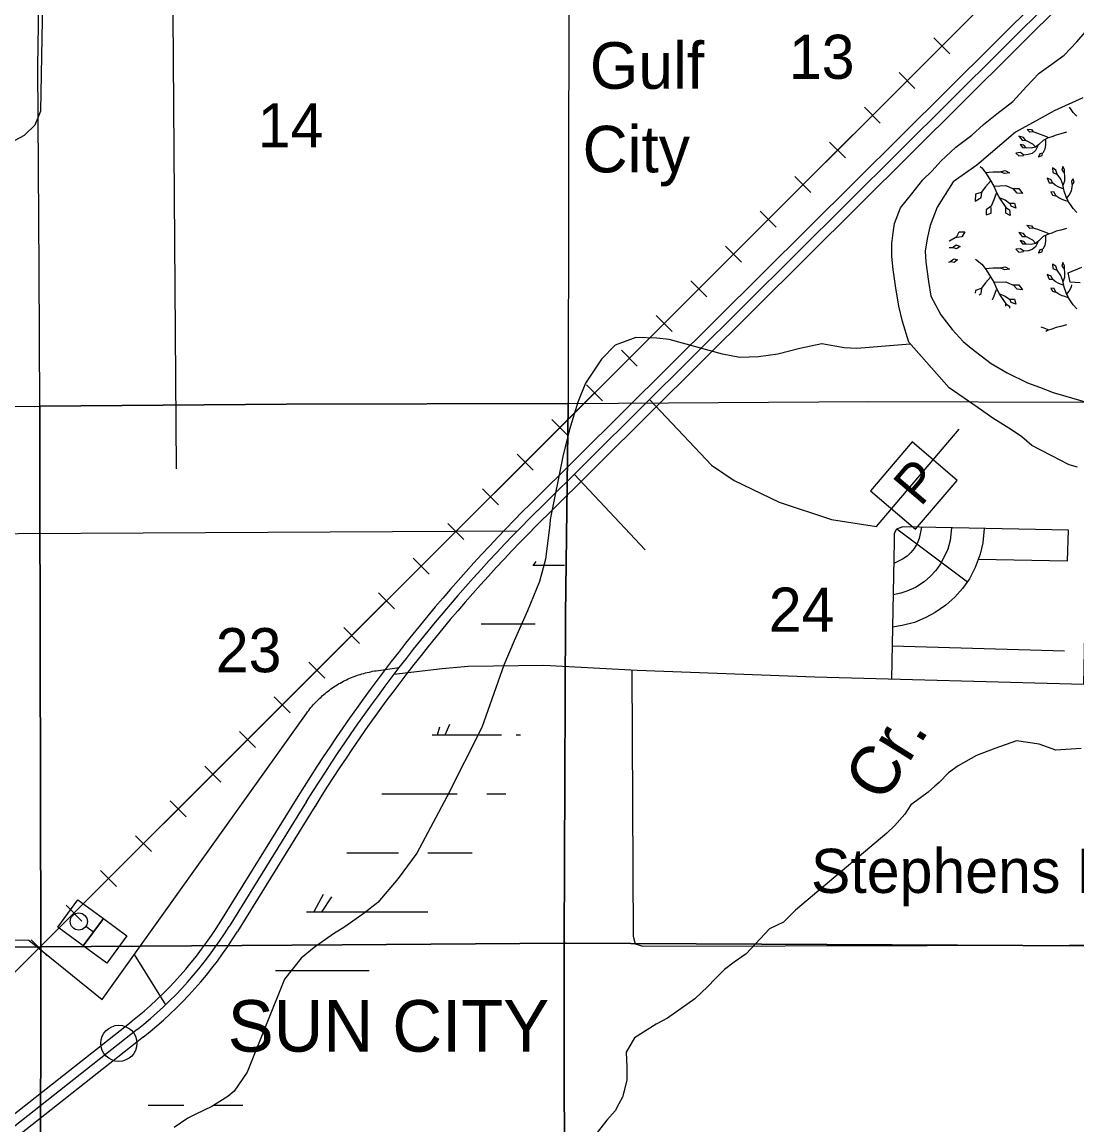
# Model space of a CAD drawing. Extents: x 380424 to 701066, y 1117407 to 1412949.
# Drawn here: x 499000 to 509751, y 1213376 to 1224612 of the extents above; entities that cross this region are included whole.
import ezdxf

# ---------------------------------------------------------------- set-up
doc = ezdxf.new("R2010")
doc.units = 0
for name, color, linetype in [('Communities and Subdivisions Names without Post Office', 7, 'Continuous'), ('Communities Names with Post Office', 7, 'Continuous'), ('Culture', 7, 'Continuous'), ('Lakes and Ponds Text', 7, 'Continuous'), ('Local Roads Improved', 7, 'Continuous'), ('Local Roads Paved', 7, 'Continuous'), ('Local Roads Related Text', 7, 'Continuous'), ('Local Roads Unimproved', 7, 'Continuous'), ('Mangroves', 7, 'Continuous'), ('Narrow Canals', 7, 'Continuous'), ('Narrow River Creek and Branch and Slough', 7, 'Continuous'), ('Railroads', 7, 'Continuous'), ('Section Lines', 7, 'Continuous'), ('Section Numbers', 7, 'Continuous'), ('Swamps', 7, 'Continuous'), ('Town Centers', 7, 'Continuous'), ('US Route Divided Highway Outline and Fill', 7, 'Continuous'), ('US Routes Highway Center Lines', 7, 'Continuous'), ('Wide Rivers and Canals', 7, 'Continuous')]:
    doc.layers.add(name, color=color, linetype=linetype)

msp = doc.modelspace()

# ---------------------------------------------------------------- linework, layer by layer
at = {"layer": 'Culture'}
for p, q in [((499364, 1215392), (499570, 1215671)), ((499570, 1215671), (499830, 1215479)), ((499830, 1215479), (499624, 1215200)), ((499624, 1215200), (499364, 1215392)), ((499727, 1215340), (499649, 1215397))]:
    msp.add_line(p, q, dxfattribs=at)
msp.add_lwpolyline([(499624, 1215200), (499830, 1215479), (500069, 1215303), (499863, 1215024)], close=True, dxfattribs=at)
msp.add_circle((499578, 1215449), 87.5, dxfattribs=at)
at = {"layer": 'Local Roads Improved'}
msp.add_line((504627, 1220006), (505350, 1219237), dxfattribs=at)
at = {"layer": 'Local Roads Paved'}
for p, q in [((507915, 1219449), (508634, 1218910)), ((509625, 1218203), (507867, 1218255))]:
    msp.add_line(p, q, dxfattribs=at)
for points in [[(493892, 1219309), (493904, 1222770), (493916, 1222971), (493987, 1223137), (494106, 1223256), (494236, 1223339), (494355, 1223375), (498801, 1223387), (498931, 1223410), (499026, 1223458), (499133, 1223564), (499192, 1223707), (499228, 1225747), (499287, 1225865), (499358, 1225937), (499453, 1226008), (499590, 1226064)], [(505395, 1220768), (506027, 1220098), (506256, 1219941), (506715, 1219722), (507248, 1219545), (507707, 1219472), (508552, 1220464)], [(504046, 1219425), (495146, 1219377), (494696, 1219373), (493679, 1219292), (487762, 1219276)], [(502790, 1217968), (503282, 1218027), (503545, 1218051), (504316, 1218061), (505269, 1218008), (507078, 1217943), (509820, 1217867), (509852, 1219380), (509860, 1219423), (509884, 1219434), (509954, 1219426), (510066, 1219401), (510248, 1219343)], [(508744, 1219140), (509654, 1219123), (509665, 1219437), (507977, 1219468), (507911, 1219447), (507889, 1219403), (507888, 1219319), (507861, 1217921)], [(508804, 1219453), (508792, 1219305), (508763, 1219191), (508712, 1219054), (508655, 1218940), (508586, 1218843), (508506, 1218752), (508415, 1218672), (508307, 1218597), (508210, 1218546), (508095, 1218495), (507970, 1218466), (507871, 1218449)], [(508473, 1219459), (508458, 1219331), (508434, 1219241), (508395, 1219157), (508359, 1219091), (508314, 1219025), (508260, 1218968), (508194, 1218911), (508107, 1218851), (508017, 1218815), (507957, 1218794), (507877, 1218778)], [(508168, 1219465), (508143, 1219352), (508122, 1219301), (508092, 1219250), (508059, 1219208), (508020, 1219172), (507972, 1219139), (507883, 1219095)], [(495228, 1215270), (499070, 1215259), (499817, 1214656), (501899, 1217569), (501910, 1217584), (501921, 1217599), (501932, 1217614), (501944, 1217628), (501956, 1217643), (501968, 1217656), (501981, 1217670), (501993, 1217684), (502006, 1217697), (502020, 1217710), (502033, 1217723), (502047, 1217736), (502060, 1217749), (502074, 1217761), (502089, 1217773), (502103, 1217784), (502118, 1217796), (502133, 1217807), (502148, 1217818), (502163, 1217829), (502178, 1217839), (502194, 1217849), (502210, 1217859), (502226, 1217869), (502242, 1217878), (502258, 1217887), (502275, 1217896), (502291, 1217904), (502308, 1217912), (502325, 1217920), (502342, 1217928), (502359, 1217935), (502376, 1217942), (502394, 1217948), (502411, 1217955), (502429, 1217961), (502446, 1217966), (502464, 1217972), (502482, 1217977), (502500, 1217982), (502518, 1217986), (502536, 1217990), (502554, 1217994), (502573, 1217998), (502591, 1218001), (502609, 1218004), (502844, 1218037)], [(505216, 1218011), (505227, 1215300), (505250, 1215221), (505328, 1215199), (511123, 1215210), (511224, 1215210), (511246, 1215199), (511348, 1214917), (512441, 1214498)]]:
    msp.add_lwpolyline(points, dxfattribs=at)
at = {"layer": 'Local Roads Related Text'}
for p, q in [((508071, 1220335), (507647, 1219837)), ((508530, 1219943), (508071, 1220335)), ((508107, 1219446), (508530, 1219943)), ((507647, 1219837), (508107, 1219446))]:
    msp.add_line(p, q, dxfattribs=at)
at = {"layer": 'Local Roads Unimproved'}
msp.add_line((500464, 1214601), (500145, 1215114), dxfattribs=at)
at = {"layer": 'Mangroves'}
for points in [[(509691, 1223722), (509676, 1223745)], [(509713, 1223692), (509691, 1223722)], [(509749, 1223652), (509713, 1223692)], [(509329, 1223340), (509300, 1223369), (509229, 1223406), (509206, 1223437), (509160, 1223449), (509192, 1223409), (509229, 1223406)], [(509269, 1223489), (509244, 1223519)], [(509250, 1223522), (509286, 1223517)], [(509306, 1223492), (509269, 1223489)], [(509286, 1223517), (509306, 1223492)], [(509352, 1223477), (509306, 1223492)], [(509406, 1223457), (509352, 1223477)], [(509469, 1223434), (509406, 1223457)], [(509495, 1223443), (509452, 1223429)], [(509538, 1223460), (509495, 1223443)], [(509586, 1223472), (509538, 1223460)], [(509646, 1223489), (509586, 1223472)], [(509352, 1223351), (509329, 1223303), (509295, 1223274), (509255, 1223263), (509209, 1223257), (509174, 1223283), (509129, 1223277), (509160, 1223248), (509206, 1223254)], [(509209, 1223357), (509172, 1223366)], [(509172, 1223366), (509195, 1223334)], [(509195, 1223334), (509235, 1223331)], [(509232, 1223329), (509209, 1223357)], [(509283, 1223326), (509232, 1223329)], [(509329, 1223337), (509283, 1223326)], [(509363, 1223363), (509329, 1223337)], [(509432, 1223417), (509432, 1223360), (509423, 1223317), (509403, 1223277), (509372, 1223271), (509360, 1223240), (509398, 1223251), (509400, 1223274)], [(509406, 1223406), (509363, 1223363)], [(509452, 1223429), (509406, 1223406)], [(508764, 1223140), (508782, 1223126)], [(508782, 1223126), (508827, 1223068)], [(508814, 1223081), (508897, 1223087), (508967, 1223087), (509018, 1223100), (509063, 1223075), (509012, 1223068), (508967, 1223087)], [(509749, 1222672), (509713, 1222712), (509691, 1222742), (509666, 1222781), (509641, 1222833), (509621, 1222890), (509606, 1222956), (509586, 1223010), (509549, 1223064), (509535, 1223104), (509503, 1223127), (509506, 1223081), (509546, 1223064)], [(509609, 1222950), (509626, 1222993), (509629, 1223039), (509624, 1223079), (509624, 1223110), (509606, 1223141), (509598, 1223104), (509618, 1223081)], [(508871, 1222992), (508820, 1222934), (508775, 1222877), (508718, 1222857), (508712, 1222787), (508775, 1222825), (508782, 1222877)], [(508827, 1223068), (508871, 1222998)], [(508871, 1222998), (508903, 1222941)], [(509612, 1222913), (509566, 1222930), (509529, 1222950), (509503, 1222973), (509489, 1223004), (509449, 1223021), (509469, 1222973), (509501, 1222973)], [(509646, 1222815), (509672, 1222850), (509695, 1222893), (509702, 1222931), (509704, 1222956), (509721, 1222981), (509712, 1223016), (509695, 1222996), (509698, 1222956)], [(508903, 1222941), (509025, 1222947), (509095, 1222915), (509159, 1222915), (509197, 1222864), (509140, 1222870), (509101, 1222915)], [(508903, 1222941), (508935, 1222870)], [(509661, 1222784), (509626, 1222795), (509601, 1222804), (509566, 1222821), (509535, 1222841), (509518, 1222878), (509483, 1222881), (509503, 1222850), (509532, 1222841)], [(508929, 1222864), (508903, 1222800), (508878, 1222736), (508827, 1222698), (508827, 1222647), (508878, 1222666), (508878, 1222723)], [(508935, 1222870), (508967, 1222806)], [(508954, 1222825), (509018, 1222800), (509063, 1222768), (509114, 1222768), (509127, 1222717), (509082, 1222736), (509069, 1222762)], [(508967, 1222806), (509025, 1222723)], [(509025, 1222723), (509063, 1222698)], [(509025, 1222666), (509025, 1222723)], [(509069, 1222640), (509025, 1222666)], [(509063, 1222698), (509069, 1222640)], [(509469, 1222454), (509406, 1222477), (509352, 1222497), (509306, 1222512), (509269, 1222509), (509240, 1222543), (509286, 1222537), (509306, 1222512)], [(508452, 1222383), (508528, 1222427)], [(508528, 1222427), (508550, 1222476)], [(508576, 1222423), (508528, 1222418)], [(508550, 1222476), (508607, 1222476)], [(508607, 1222476), (508576, 1222423)], [(509329, 1222360), (509300, 1222389), (509229, 1222426), (509206, 1222457), (509160, 1222469), (509192, 1222429), (509229, 1222426)], [(509646, 1222509), (509586, 1222492), (509538, 1222480), (509495, 1222463), (509452, 1222449), (509406, 1222426), (509363, 1222383), (509329, 1222357), (509283, 1222346), (509232, 1222349), (509209, 1222377), (509172, 1222386), (509195, 1222354), (509235, 1222351)], [(509432, 1222437), (509432, 1222380), (509423, 1222337), (509403, 1222297), (509372, 1222291), (509360, 1222260), (509398, 1222271), (509400, 1222294)], [(508447, 1222316), (508483, 1222316)], [(508449, 1222381), (508452, 1222383)], [(508483, 1222316), (508519, 1222343)], [(508523, 1222303), (508483, 1222316)], [(508519, 1222343), (508559, 1222325)], [(508528, 1222418), (508523, 1222422)], [(508559, 1222325), (508523, 1222303)], [(509352, 1222371), (509329, 1222323), (509295, 1222294), (509255, 1222283), (509209, 1222277), (509174, 1222303), (509129, 1222297), (509160, 1222268), (509206, 1222274)], [(508457, 1222170), (508497, 1222201)], [(508497, 1222201), (508532, 1222188)], [(508442, 1222166), (508457, 1222170)], [(508501, 1222161), (508461, 1222170)], [(508532, 1222188), (508501, 1222161)], [(508718, 1222197), (508782, 1222146)], [(508782, 1222146), (508827, 1222088)], [(508814, 1222101), (508897, 1222107), (508967, 1222107), (509018, 1222120), (509063, 1222095), (509012, 1222088), (508967, 1222107)], [(508827, 1222088), (508871, 1222018)], [(509535, 1222124), (509503, 1222147)], [(509503, 1222147), (509506, 1222101)], [(509506, 1222101), (509546, 1222084)], [(509549, 1222084), (509535, 1222124)], [(509609, 1221970), (509626, 1222013), (509629, 1222059), (509624, 1222099), (509624, 1222130), (509606, 1222161), (509598, 1222124), (509618, 1222101)], [(508871, 1222012), (508820, 1221954)], [(508871, 1222018), (508903, 1221961)], [(509612, 1221933), (509566, 1221950), (509529, 1221970), (509503, 1221993), (509489, 1222024), (509449, 1222041), (509469, 1221993), (509501, 1221993)], [(509586, 1222030), (509549, 1222084)], [(509606, 1221976), (509586, 1222030)], [(509621, 1221910), (509606, 1221976)], [(508718, 1221877), (508715, 1221849)], [(508775, 1221897), (508718, 1221877)], [(508820, 1221954), (508775, 1221897)], [(508775, 1221845), (508782, 1221897)], [(508903, 1221961), (509025, 1221967), (509095, 1221935), (509159, 1221935), (509197, 1221884), (509140, 1221890), (509101, 1221935)], [(508903, 1221961), (508935, 1221890)], [(508929, 1221884), (508903, 1221820)], [(508935, 1221890), (508967, 1221826)], [(509661, 1221804), (509626, 1221815), (509601, 1221824), (509566, 1221841), (509535, 1221861), (509518, 1221898), (509483, 1221901), (509503, 1221870), (509532, 1221861)], [(509641, 1221853), (509621, 1221910)], [(509646, 1221835), (509672, 1221870)], [(509672, 1221870), (509695, 1221913)], [(509695, 1221913), (509699, 1221934)], [(508755, 1221833), (508775, 1221845)], [(508903, 1221820), (508886, 1221778)], [(508954, 1221845), (509018, 1221820)], [(508967, 1221826), (509025, 1221743)], [(509018, 1221820), (509063, 1221788)], [(509063, 1221788), (509114, 1221788)], [(509082, 1221756), (509069, 1221782)], [(509127, 1221737), (509082, 1221756)], [(509114, 1221788), (509127, 1221737)], [(509666, 1221801), (509641, 1221853)], [(509691, 1221762), (509666, 1221801)], [(509713, 1221732), (509691, 1221762)], [(509025, 1221743), (509063, 1221718)], [(509025, 1221719), (509025, 1221743)], [(509063, 1221718), (509065, 1221696)], [(509749, 1221692), (509713, 1221732)], [(509646, 1221529), (509586, 1221512)], [(509406, 1221497), (509387, 1221504)], [(509469, 1221474), (509406, 1221497)], [(509452, 1221469), (509435, 1221460)], [(509495, 1221483), (509452, 1221469)], [(509538, 1221500), (509495, 1221483)], [(509586, 1221512), (509538, 1221500)]]:
    msp.add_lwpolyline(points, dxfattribs=at)
at = {"layer": 'Narrow Canals'}
msp.add_lwpolyline([(500516, 1227470), (500571, 1220059)], dxfattribs=at)
at = {"layer": 'Narrow River Creek and Branch and Slough'}
for points in [[(508052, 1221332), (507506, 1221288), (507379, 1221293), (507152, 1221335), (506926, 1221288), (506704, 1221230), (506504, 1221203), (506314, 1221193), (506140, 1221230), (505596, 1221377), (505470, 1221393), (505254, 1221398), (505043, 1221319), (504906, 1221177), (504742, 1220934), (504663, 1220739), (504579, 1220460), (504510, 1220185), (504383, 1219545), (504378, 1219489), (504336, 1219141), (504273, 1218914), (504151, 1218614), (504014, 1218308), (503909, 1218061), (503687, 1217427), (503329, 1216720), (503023, 1216145), (502833, 1215887), (502627, 1215644), (502485, 1215534), (502289, 1215396), (502173, 1215323), (501978, 1215185), (501846, 1215075), (501674, 1214860), (501293, 1213914), (501161, 1213719), (501098, 1213666), (500934, 1213566), (500771, 1213487), (500691, 1213445), (500549, 1213350)], [(509793, 1217211), (509535, 1217193), (509367, 1217257), (509135, 1217288), (508915, 1217211), (508727, 1217139), (508540, 1217034), (508442, 1216962), (508345, 1216865), (508303, 1216828), (508236, 1216767), (508157, 1216709), (508057, 1216638), (507998, 1216542), (507890, 1216424), (507817, 1216351), (507813, 1216350), (506881, 1215563), (506760, 1215442), (506617, 1215373), (506380, 1215119), (506258, 1215034), (506158, 1214960), (506063, 1214866), (505990, 1214786), (505858, 1214660), (505578, 1214465), (505462, 1214402), (505241, 1214264), (505156, 1214117), (505162, 1213964), (505162, 1213832), (505120, 1213658), (505083, 1213590), (505046, 1213521), (504961, 1213426), (504861, 1213300)]]:
    msp.add_lwpolyline(points, dxfattribs=at)
at = {"layer": 'Railroads'}
for p, q in [((509051, 1225046), (495384, 1211395)), ((508454, 1224288), (508292, 1224450)), ((508100, 1223934), (507938, 1224097)), ((507747, 1223581), (507584, 1223744)), ((507393, 1223228), (507230, 1223390)), ((507039, 1222874), (506877, 1223037)), ((506685, 1222521), (506523, 1222684)), ((506332, 1222167), (506169, 1222330)), ((505978, 1221814), (505815, 1221977)), ((505624, 1221461), (505462, 1221623)), ((505270, 1221107), (505108, 1221270)), ((504917, 1220754), (504754, 1220917)), ((504563, 1220401), (504400, 1220563)), ((504209, 1220047), (504047, 1220210)), ((503855, 1219694), (503693, 1219857)), ((503502, 1219341), (503339, 1219503)), ((503148, 1218987), (502985, 1219150)), ((502794, 1218634), (502632, 1218797)), ((502440, 1218281), (502278, 1218443)), ((502087, 1217927), (501924, 1218090)), ((501733, 1217574), (501570, 1217737)), ((501379, 1217221), (501216, 1217383)), ((501025, 1216867), (500863, 1217030)), ((500672, 1216514), (500509, 1216677)), ((500318, 1216161), (500155, 1216323)), ((499964, 1215807), (499801, 1215970)), ((499610, 1215454), (499448, 1215617)), ((499257, 1215100), (499094, 1215263))]:
    msp.add_line(p, q, dxfattribs=at)
for points in [[(510236, 1226030), (510015, 1225877), (509051, 1225046), (505897, 1221895)], [(505897, 1221895), (501652, 1217655)], [(501652, 1217655), (497406, 1213415)]]:
    msp.add_lwpolyline(points, dxfattribs=at)
at = {"layer": 'Section Lines'}
for points in [[(493891, 1225474), (493879, 1220719), (496780, 1220707), (499125, 1220697), (499180, 1220698), (499175, 1222087), (499159, 1224156), (499191, 1226077), (494759, 1226075)], [(493868, 1217607), (493879, 1220719), (496780, 1220707), (499125, 1220697), (499180, 1220698), (499181, 1219867), (499192, 1215192), (494765, 1215140), (494409, 1215147), (493811, 1215147), (493826, 1216231)]]:
    msp.add_lwpolyline(points, dxfattribs=at)
for points in [[(504578, 1226065), (504571, 1224986), (504567, 1220725), (504560, 1220725), (501696, 1220718), (499180, 1220698), (499175, 1222087), (499159, 1224156), (499191, 1226077), (504568, 1226065)], [(504578, 1226065), (504571, 1224986), (504567, 1220725), (507631, 1220746), (509863, 1220740), (509894, 1223076), (509920, 1226078), (509920, 1226092), (508550, 1226085), (507357, 1226073)], [(509863, 1220740), (509863, 1220734), (509871, 1218813), (509865, 1215200), (504539, 1215228), (504526, 1215229), (504537, 1218570), (504567, 1220710), (504567, 1220725), (507631, 1220746)], [(504567, 1220725), (504567, 1220710), (504537, 1218570), (504526, 1215229), (502262, 1215211), (499192, 1215192), (499181, 1219867), (499180, 1220698), (501696, 1220718), (504560, 1220725)], [(499192, 1215192), (499192, 1215169), (499184, 1209882), (494296, 1209856), (493765, 1209896), (493758, 1209896), (493811, 1215147), (494409, 1215147), (494765, 1215140)], [(504526, 1215229), (504526, 1215208), (504528, 1211810), (504536, 1209875), (499191, 1209882), (499184, 1209882), (499192, 1215169), (499192, 1215192), (502262, 1215211)], [(509865, 1215200), (509865, 1215192), (509873, 1213444), (509853, 1209857), (509853, 1209843), (504536, 1209875), (504528, 1211810), (504526, 1215208), (504526, 1215229), (504539, 1215228)]]:
    msp.add_lwpolyline(points, close=True, dxfattribs=at)
at = {"layer": 'Swamps'}
for p, q in [((503778, 1218480), (504228, 1218480)), ((503311, 1217349), (503359, 1217458)), ((503136, 1216149), (503586, 1216149)), ((502153, 1215699), (502054, 1215550))]:
    msp.add_line(p, q, dxfattribs=at)
for points in [[(504206, 1219080), (504528, 1219080)], [(504213, 1219080), (504239, 1219115)], [(503680, 1218480), (503778, 1218480)], [(503234, 1217349), (503258, 1217432)], [(503181, 1217349), (503886, 1217349)], [(504036, 1217349), (504080, 1217349)], [(502665, 1216749), (503436, 1216749)], [(503736, 1216749), (503931, 1216749)], [(502311, 1216149), (502836, 1216149)], [(502068, 1215723), (501974, 1215548)], [(501900, 1215549), (503137, 1215549)], [(501901, 1215550), (501901, 1215549)], [(501583, 1214949), (502536, 1214949)], [(500286, 1213577), (500650, 1213577)], [(500950, 1213577), (501249, 1213577)]]:
    msp.add_lwpolyline(points, dxfattribs=at)
at = {"layer": 'Town Centers'}
msp.add_circle((499987, 1214208), 184, dxfattribs=at)
at = {"layer": 'US Route Divided Highway Outline and Fill'}
for p, q in [((504182, 1219705), (509549, 1225033)), ((509690, 1224892), (504323, 1219563)), ((501025, 1215451), (501813, 1216724)), ((501983, 1216619), (501195, 1215346))]:
    msp.add_line(p, q, dxfattribs=at)
for points in [[(493735, 1209683), (495873, 1211286), (497172, 1212113), (500111, 1214427)], [(500234, 1214270), (497288, 1211949), (495987, 1211122), (493855, 1209523)]]:
    msp.add_lwpolyline(points, dxfattribs=at)
for centre, radius, start, end in [((515632, 1208172), 16252, 134.7926, 148.2503), ((515632, 1208172), 16052, 134.7926, 148.2503), ((497668, 1217528), 3947, 308.2231, 328.2503), ((497668, 1217528), 4147, 308.2231, 328.2503)]:
    msp.add_arc(centre, radius, start, end, dxfattribs=at)
at = {"layer": 'US Routes Highway Center Lines'}
for p, q in [((509620, 1224963), (504253, 1219634)), ((501898, 1216671), (501110, 1215398))]:
    msp.add_line(p, q, dxfattribs=at)
msp.add_lwpolyline([(500172, 1214348), (497230, 1212031), (495930, 1211204), (493795, 1209603)], dxfattribs=at)
for centre, radius, start, end in [((515632, 1208172), 16152, 134.7926, 148.2503), ((497668, 1217528), 4047, 308.2231, 328.2503)]:
    msp.add_arc(centre, radius, start, end, dxfattribs=at)
at = {"layer": 'Wide Rivers and Canals'}
for points in [[(509758, 1220076), (509673, 1220101), (509487, 1220196), (509292, 1220297), (509188, 1220385), (509085, 1220459), (508892, 1220575), (508743, 1220682), (508449, 1220887), (508036, 1221350), (507973, 1221563), (507935, 1221717), (507902, 1221924), (507877, 1222091), (507864, 1222225), (507864, 1222357), (507879, 1222464), (507892, 1222560), (507953, 1222721), (508069, 1222863), (508180, 1223006), (508275, 1223095), (508365, 1223196), (508518, 1223338), (508681, 1223459), (508797, 1223570), (508934, 1223676), (509098, 1223802), (509235, 1223955), (509367, 1224092), (509486, 1224176), (509622, 1224273), (509748, 1224410), (509900, 1224583)], [(509810, 1223839), (509520, 1223707), (509367, 1223623), (509124, 1223491), (508729, 1223153), (508491, 1222985), (508327, 1222727), (508254, 1222540), (508228, 1222419), (508203, 1222280), (508211, 1222165), (508239, 1221970), (508263, 1221819), (508365, 1221628), (508479, 1221479), (508591, 1221356), (508673, 1221289), (508876, 1221133), (509038, 1221038), (509248, 1220936), (509369, 1220892), (509508, 1220838), (509639, 1220800), (509975, 1220702)], [(509784, 1221956), (509683, 1221961), (509662, 1222056), (509799, 1222114)]]:
    msp.add_lwpolyline(points, dxfattribs=at)

# ---------------------------------------------------------------- texts
at = {"layer": 'Communities and Subdivisions Names without Post Office'}
for s, p in [('Gulf', (504787, 1223932)), ('City', (504713, 1223080))]:
    msp.add_text(s, height=475, rotation=0.0003, dxfattribs=at).set_placement(p)
at = {"layer": 'Communities Names with Post Office'}
msp.add_text('SUN CITY', height=525, rotation=0.0003, dxfattribs=at).set_placement((501096, 1214123))
at = {"layer": 'Lakes and Ponds Text'}
msp.add_text('Cr.', height=500, rotation=58.0501, dxfattribs=at).set_placement((507779, 1216643))
at = {"layer": 'Local Roads Related Text'}
msp.add_text('P', height=400, rotation=49.5897, dxfattribs=at).set_placement((508157, 1219665))
msp.add_text('Stephens Rd.', height=450, dxfattribs=at).set_placement((507040, 1215740))
at = {"layer": 'Section Numbers'}
for s, p in [('13', (506815, 1224033)), ('14', (501402, 1223335)), ('24', (506610, 1218401)), ('23', (500974, 1217988))]:
    msp.add_text(s, height=450, rotation=0.0003, dxfattribs=at).set_placement(p)

doc.saveas('drawing.dxf')
